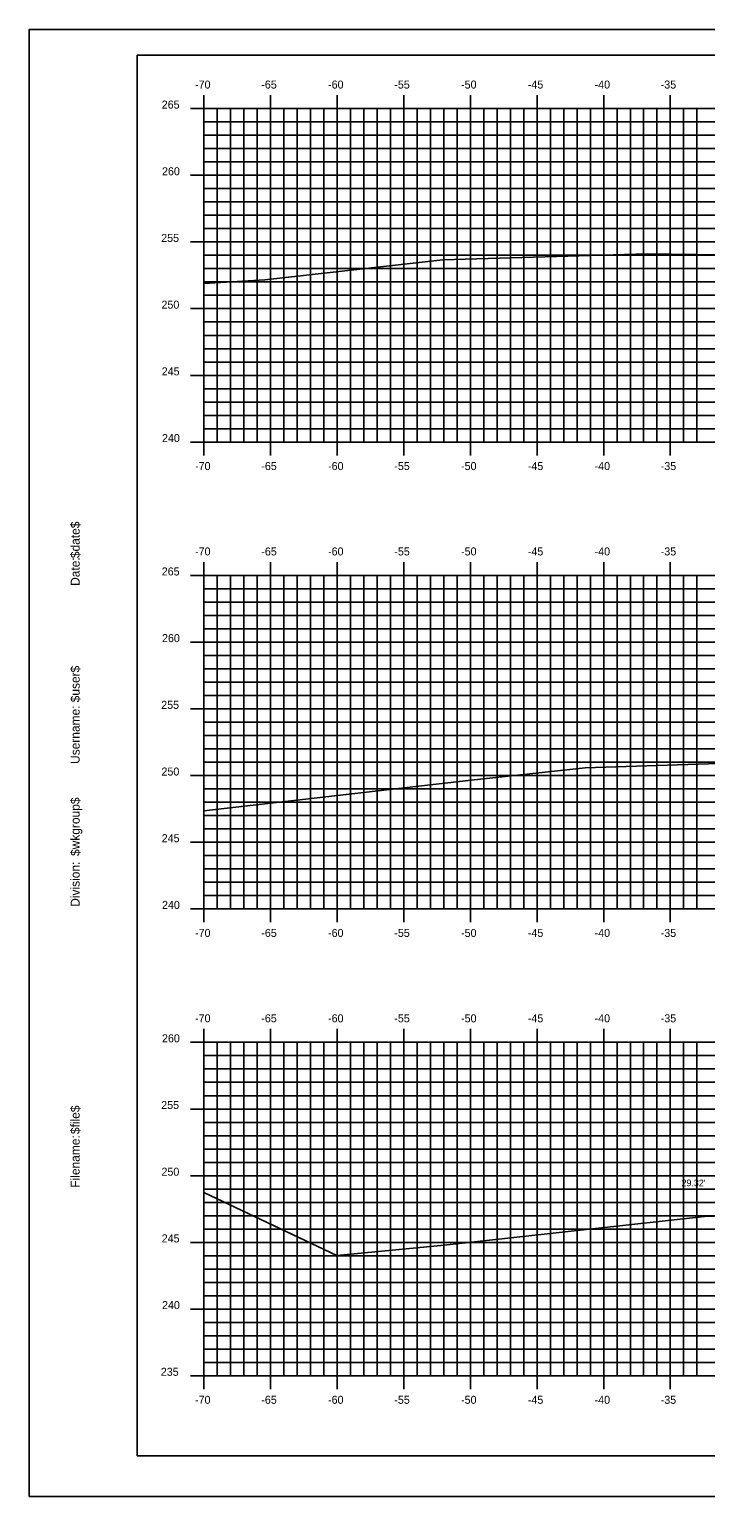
# Model space of a CAD drawing. Extents: x 1160718 to 1173142, y 616002 to 617630.
# Drawn here: x 1170322.8 to 1170373.6, y 616613.9 to 616723.9 of the extents above; entities that cross this region are included whole.
import ezdxf

# ---------------------------------------------------------------- set-up
doc = ezdxf.new("R2010")
doc.units = 0
for name, color, linetype in [('ANNOTATION', 7, 'Continuous'), ('BORDER', 7, 'Continuous'), ('H_V ANNOTATION', 7, 'Continuous'), ('MAJOR', 7, 'Continuous'), ('MINOR', 7, 'Continuous'), ('PLOT BOUNDARY', 7, 'Continuous'), ('S_Roadway_Centerline', 7, 'Continuous')]:
    doc.layers.add(name, color=color, linetype=linetype)

msp = doc.modelspace()

# ---------------------------------------------------------------- linework, layer by layer
at = {"layer": 'BORDER'}
for p, q in [((1170490.91, 616721.93), (1170330.91, 616721.93)), ((1170330.91, 616721.93), (1170330.91, 616616.93)), ((1170330.91, 616616.93), (1170490.91, 616616.93))]:
    msp.add_line(p, q, dxfattribs=at)
at = {"layer": 'MAJOR'}
for p, q in [((1170335.91, 616718.93), (1170335.91, 616717.93)), ((1170340.91, 616718.93), (1170340.91, 616717.93)), ((1170345.91, 616718.93), (1170345.91, 616717.93)), ((1170350.91, 616718.93), (1170350.91, 616717.93)), ((1170355.91, 616718.93), (1170355.91, 616717.93)), ((1170360.91, 616718.93), (1170360.91, 616717.93)), ((1170365.91, 616718.93), (1170365.91, 616717.93)), ((1170370.91, 616718.93), (1170370.91, 616717.93)), ((1170334.91, 616717.93), (1170335.91, 616717.93)), ((1170335.91, 616717.93), (1170475.91, 616717.93)), ((1170335.91, 616692.93), (1170335.91, 616717.93)), ((1170335.91, 616692.93), (1170335.91, 616717.93)), ((1170335.91, 616717.93), (1170475.91, 616717.93)), ((1170340.91, 616692.93), (1170340.91, 616717.93)), ((1170345.91, 616692.93), (1170345.91, 616717.93)), ((1170350.91, 616692.93), (1170350.91, 616717.93)), ((1170355.91, 616692.93), (1170355.91, 616717.93)), ((1170360.91, 616692.93), (1170360.91, 616717.93)), ((1170365.91, 616692.93), (1170365.91, 616717.93)), ((1170370.91, 616692.93), (1170370.91, 616717.93)), ((1170334.91, 616712.93), (1170335.91, 616712.93)), ((1170335.91, 616712.93), (1170475.91, 616712.93)), ((1170334.91, 616707.93), (1170335.91, 616707.93)), ((1170335.91, 616707.93), (1170475.91, 616707.93)), ((1170334.91, 616702.93), (1170335.91, 616702.93)), ((1170335.91, 616702.93), (1170475.91, 616702.93)), ((1170334.91, 616697.93), (1170335.91, 616697.93)), ((1170335.91, 616697.93), (1170475.91, 616697.93)), ((1170334.91, 616692.93), (1170335.91, 616692.93)), ((1170335.91, 616692.93), (1170475.91, 616692.93)), ((1170335.91, 616692.93), (1170475.91, 616692.93)), ((1170335.91, 616691.93), (1170335.91, 616692.93)), ((1170340.91, 616691.93), (1170340.91, 616692.93)), ((1170345.91, 616691.93), (1170345.91, 616692.93)), ((1170350.91, 616691.93), (1170350.91, 616692.93)), ((1170355.91, 616691.93), (1170355.91, 616692.93)), ((1170360.91, 616691.93), (1170360.91, 616692.93)), ((1170365.91, 616691.93), (1170365.91, 616692.93)), ((1170370.91, 616691.93), (1170370.91, 616692.93)), ((1170335.91, 616683.93), (1170335.91, 616682.93)), ((1170340.91, 616683.93), (1170340.91, 616682.93)), ((1170345.91, 616683.93), (1170345.91, 616682.93)), ((1170350.91, 616683.93), (1170350.91, 616682.93)), ((1170355.91, 616683.93), (1170355.91, 616682.93)), ((1170360.91, 616683.93), (1170360.91, 616682.93)), ((1170365.91, 616683.93), (1170365.91, 616682.93)), ((1170370.91, 616683.93), (1170370.91, 616682.93)), ((1170334.91, 616682.93), (1170335.91, 616682.93)), ((1170335.91, 616682.93), (1170475.91, 616682.93)), ((1170335.91, 616657.93), (1170335.91, 616682.93)), ((1170335.91, 616657.93), (1170335.91, 616682.93)), ((1170335.91, 616682.93), (1170475.91, 616682.93)), ((1170340.91, 616657.93), (1170340.91, 616682.93)), ((1170345.91, 616657.93), (1170345.91, 616682.93)), ((1170350.91, 616657.93), (1170350.91, 616682.93)), ((1170355.91, 616657.93), (1170355.91, 616682.93)), ((1170360.91, 616657.93), (1170360.91, 616682.93)), ((1170365.91, 616657.93), (1170365.91, 616682.93)), ((1170370.91, 616657.93), (1170370.91, 616682.93)), ((1170334.91, 616677.93), (1170335.91, 616677.93)), ((1170335.91, 616677.93), (1170475.91, 616677.93)), ((1170334.91, 616672.93), (1170335.91, 616672.93)), ((1170335.91, 616672.93), (1170475.91, 616672.93)), ((1170334.91, 616667.93), (1170335.91, 616667.93)), ((1170335.91, 616667.93), (1170475.91, 616667.93)), ((1170334.91, 616662.93), (1170335.91, 616662.93)), ((1170335.91, 616662.93), (1170475.91, 616662.93)), ((1170334.91, 616657.93), (1170335.91, 616657.93)), ((1170335.91, 616657.93), (1170475.91, 616657.93)), ((1170335.91, 616657.93), (1170475.91, 616657.93)), ((1170335.91, 616656.93), (1170335.91, 616657.93)), ((1170340.91, 616656.93), (1170340.91, 616657.93)), ((1170345.91, 616656.93), (1170345.91, 616657.93)), ((1170350.91, 616656.93), (1170350.91, 616657.93)), ((1170355.91, 616656.93), (1170355.91, 616657.93)), ((1170360.91, 616656.93), (1170360.91, 616657.93)), ((1170365.91, 616656.93), (1170365.91, 616657.93)), ((1170370.91, 616656.93), (1170370.91, 616657.93)), ((1170334.91, 616647.93), (1170335.91, 616647.93)), ((1170335.91, 616648.93), (1170335.91, 616647.93)), ((1170335.91, 616647.93), (1170475.91, 616647.93)), ((1170335.91, 616622.93), (1170335.91, 616647.93)), ((1170335.91, 616622.93), (1170335.91, 616647.93)), ((1170335.91, 616647.93), (1170475.91, 616647.93)), ((1170340.91, 616648.93), (1170340.91, 616647.93)), ((1170340.91, 616622.93), (1170340.91, 616647.93)), ((1170345.91, 616648.93), (1170345.91, 616647.93)), ((1170345.91, 616622.93), (1170345.91, 616647.93)), ((1170350.91, 616648.93), (1170350.91, 616647.93)), ((1170350.91, 616622.93), (1170350.91, 616647.93)), ((1170355.91, 616648.93), (1170355.91, 616647.93)), ((1170355.91, 616622.93), (1170355.91, 616647.93)), ((1170360.91, 616648.93), (1170360.91, 616647.93)), ((1170360.91, 616622.93), (1170360.91, 616647.93)), ((1170365.91, 616648.93), (1170365.91, 616647.93)), ((1170365.91, 616622.93), (1170365.91, 616647.93)), ((1170370.91, 616648.93), (1170370.91, 616647.93)), ((1170370.91, 616622.93), (1170370.91, 616647.93)), ((1170334.91, 616642.93), (1170335.91, 616642.93)), ((1170335.91, 616642.93), (1170475.91, 616642.93)), ((1170334.91, 616637.93), (1170335.91, 616637.93)), ((1170335.91, 616637.93), (1170475.91, 616637.93)), ((1170334.91, 616632.93), (1170335.91, 616632.93)), ((1170335.91, 616632.93), (1170475.91, 616632.93)), ((1170334.91, 616627.93), (1170335.91, 616627.93)), ((1170335.91, 616627.93), (1170475.91, 616627.93)), ((1170334.91, 616622.93), (1170335.91, 616622.93)), ((1170335.91, 616622.93), (1170475.91, 616622.93)), ((1170335.91, 616622.93), (1170475.91, 616622.93)), ((1170335.91, 616621.93), (1170335.91, 616622.93)), ((1170340.91, 616621.93), (1170340.91, 616622.93)), ((1170345.91, 616621.93), (1170345.91, 616622.93)), ((1170350.91, 616621.93), (1170350.91, 616622.93)), ((1170355.91, 616621.93), (1170355.91, 616622.93)), ((1170360.91, 616621.93), (1170360.91, 616622.93)), ((1170365.91, 616621.93), (1170365.91, 616622.93)), ((1170370.91, 616621.93), (1170370.91, 616622.93))]:
    msp.add_line(p, q, dxfattribs=at)
at = {"layer": 'MINOR'}
for p, q in [((1170336.91, 616692.93), (1170336.91, 616717.93)), ((1170337.91, 616692.93), (1170337.91, 616717.93)), ((1170338.91, 616692.93), (1170338.91, 616717.93)), ((1170339.91, 616692.93), (1170339.91, 616717.93)), ((1170341.91, 616692.93), (1170341.91, 616717.93)), ((1170342.91, 616692.93), (1170342.91, 616717.93)), ((1170343.91, 616692.93), (1170343.91, 616717.93)), ((1170344.91, 616692.93), (1170344.91, 616717.93)), ((1170346.91, 616692.93), (1170346.91, 616717.93)), ((1170347.91, 616692.93), (1170347.91, 616717.93)), ((1170348.91, 616692.93), (1170348.91, 616717.93)), ((1170349.91, 616692.93), (1170349.91, 616717.93)), ((1170351.91, 616692.93), (1170351.91, 616717.93)), ((1170352.91, 616692.93), (1170352.91, 616717.93)), ((1170353.91, 616692.93), (1170353.91, 616717.93)), ((1170354.91, 616692.93), (1170354.91, 616717.93)), ((1170356.91, 616692.93), (1170356.91, 616717.93)), ((1170357.91, 616692.93), (1170357.91, 616717.93)), ((1170358.91, 616692.93), (1170358.91, 616717.93)), ((1170359.91, 616692.93), (1170359.91, 616717.93)), ((1170361.91, 616692.93), (1170361.91, 616717.93)), ((1170362.91, 616692.93), (1170362.91, 616717.93)), ((1170363.91, 616692.93), (1170363.91, 616717.93)), ((1170364.91, 616692.93), (1170364.91, 616717.93)), ((1170366.91, 616692.93), (1170366.91, 616717.93)), ((1170367.91, 616692.93), (1170367.91, 616717.93)), ((1170368.91, 616692.93), (1170368.91, 616717.93)), ((1170369.91, 616692.93), (1170369.91, 616717.93)), ((1170371.91, 616692.93), (1170371.91, 616717.93)), ((1170372.91, 616692.93), (1170372.91, 616717.93)), ((1170335.91, 616716.93), (1170475.91, 616716.93)), ((1170335.91, 616716.93), (1170336.91, 616716.93)), ((1170335.91, 616715.93), (1170475.91, 616715.93)), ((1170335.91, 616715.93), (1170336.91, 616715.93)), ((1170335.91, 616714.93), (1170475.91, 616714.93)), ((1170335.91, 616714.93), (1170336.91, 616714.93)), ((1170335.91, 616713.93), (1170475.91, 616713.93)), ((1170335.91, 616713.93), (1170336.91, 616713.93)), ((1170335.91, 616711.93), (1170475.91, 616711.93)), ((1170335.91, 616711.93), (1170336.91, 616711.93)), ((1170335.91, 616710.93), (1170475.91, 616710.93)), ((1170335.91, 616710.93), (1170336.91, 616710.93)), ((1170335.91, 616709.93), (1170475.91, 616709.93)), ((1170335.91, 616709.93), (1170336.91, 616709.93)), ((1170335.91, 616708.93), (1170475.91, 616708.93)), ((1170335.91, 616708.93), (1170336.91, 616708.93)), ((1170335.91, 616706.93), (1170475.91, 616706.93)), ((1170335.91, 616706.93), (1170336.91, 616706.93)), ((1170335.91, 616705.93), (1170475.91, 616705.93)), ((1170335.91, 616705.93), (1170336.91, 616705.93)), ((1170335.91, 616704.93), (1170475.91, 616704.93)), ((1170335.91, 616704.93), (1170336.91, 616704.93)), ((1170335.91, 616703.93), (1170475.91, 616703.93)), ((1170335.91, 616703.93), (1170336.91, 616703.93)), ((1170335.91, 616701.93), (1170475.91, 616701.93)), ((1170335.91, 616701.93), (1170336.91, 616701.93)), ((1170335.91, 616700.93), (1170475.91, 616700.93)), ((1170335.91, 616700.93), (1170336.91, 616700.93)), ((1170335.91, 616699.93), (1170475.91, 616699.93)), ((1170335.91, 616699.93), (1170336.91, 616699.93)), ((1170335.91, 616698.93), (1170475.91, 616698.93)), ((1170335.91, 616698.93), (1170336.91, 616698.93)), ((1170335.91, 616696.93), (1170475.91, 616696.93)), ((1170335.91, 616696.93), (1170336.91, 616696.93)), ((1170335.91, 616695.93), (1170475.91, 616695.93)), ((1170335.91, 616695.93), (1170336.91, 616695.93)), ((1170335.91, 616694.93), (1170475.91, 616694.93)), ((1170335.91, 616694.93), (1170336.91, 616694.93)), ((1170335.91, 616693.93), (1170475.91, 616693.93)), ((1170335.91, 616693.93), (1170336.91, 616693.93)), ((1170336.91, 616657.93), (1170336.91, 616682.93)), ((1170337.91, 616657.93), (1170337.91, 616682.93)), ((1170338.91, 616657.93), (1170338.91, 616682.93)), ((1170339.91, 616657.93), (1170339.91, 616682.93)), ((1170341.91, 616657.93), (1170341.91, 616682.93)), ((1170342.91, 616657.93), (1170342.91, 616682.93)), ((1170343.91, 616657.93), (1170343.91, 616682.93)), ((1170344.91, 616657.93), (1170344.91, 616682.93)), ((1170346.91, 616657.93), (1170346.91, 616682.93)), ((1170347.91, 616657.93), (1170347.91, 616682.93)), ((1170348.91, 616657.93), (1170348.91, 616682.93)), ((1170349.91, 616657.93), (1170349.91, 616682.93)), ((1170351.91, 616657.93), (1170351.91, 616682.93)), ((1170352.91, 616657.93), (1170352.91, 616682.93)), ((1170353.91, 616657.93), (1170353.91, 616682.93)), ((1170354.91, 616657.93), (1170354.91, 616682.93)), ((1170356.91, 616657.93), (1170356.91, 616682.93)), ((1170357.91, 616657.93), (1170357.91, 616682.93)), ((1170358.91, 616657.93), (1170358.91, 616682.93)), ((1170359.91, 616657.93), (1170359.91, 616682.93)), ((1170361.91, 616657.93), (1170361.91, 616682.93)), ((1170362.91, 616657.93), (1170362.91, 616682.93)), ((1170363.91, 616657.93), (1170363.91, 616682.93)), ((1170364.91, 616657.93), (1170364.91, 616682.93)), ((1170366.91, 616657.93), (1170366.91, 616682.93)), ((1170367.91, 616657.93), (1170367.91, 616682.93)), ((1170368.91, 616657.93), (1170368.91, 616682.93)), ((1170369.91, 616657.93), (1170369.91, 616682.93)), ((1170371.91, 616657.93), (1170371.91, 616682.93)), ((1170372.91, 616657.93), (1170372.91, 616682.93)), ((1170335.91, 616681.93), (1170475.91, 616681.93)), ((1170335.91, 616681.93), (1170336.91, 616681.93)), ((1170335.91, 616680.93), (1170475.91, 616680.93)), ((1170335.91, 616680.93), (1170336.91, 616680.93)), ((1170335.91, 616679.93), (1170475.91, 616679.93)), ((1170335.91, 616679.93), (1170336.91, 616679.93)), ((1170335.91, 616678.93), (1170475.91, 616678.93)), ((1170335.91, 616678.93), (1170336.91, 616678.93)), ((1170335.91, 616676.93), (1170475.91, 616676.93)), ((1170335.91, 616676.93), (1170336.91, 616676.93)), ((1170335.91, 616675.93), (1170475.91, 616675.93)), ((1170335.91, 616675.93), (1170336.91, 616675.93)), ((1170335.91, 616674.93), (1170475.91, 616674.93)), ((1170335.91, 616674.93), (1170336.91, 616674.93)), ((1170335.91, 616673.93), (1170475.91, 616673.93)), ((1170335.91, 616673.93), (1170336.91, 616673.93)), ((1170335.91, 616671.93), (1170475.91, 616671.93)), ((1170335.91, 616671.93), (1170336.91, 616671.93)), ((1170335.91, 616670.93), (1170475.91, 616670.93)), ((1170335.91, 616670.93), (1170336.91, 616670.93)), ((1170335.91, 616669.93), (1170475.91, 616669.93)), ((1170335.91, 616669.93), (1170336.91, 616669.93)), ((1170335.91, 616668.93), (1170475.91, 616668.93)), ((1170335.91, 616668.93), (1170336.91, 616668.93)), ((1170335.91, 616666.93), (1170475.91, 616666.93)), ((1170335.91, 616666.93), (1170336.91, 616666.93)), ((1170335.91, 616665.93), (1170475.91, 616665.93)), ((1170335.91, 616665.93), (1170336.91, 616665.93)), ((1170335.91, 616664.93), (1170475.91, 616664.93)), ((1170335.91, 616664.93), (1170336.91, 616664.93)), ((1170335.91, 616663.93), (1170475.91, 616663.93)), ((1170335.91, 616663.93), (1170336.91, 616663.93)), ((1170335.91, 616661.93), (1170475.91, 616661.93)), ((1170335.91, 616661.93), (1170336.91, 616661.93)), ((1170335.91, 616660.93), (1170475.91, 616660.93)), ((1170335.91, 616660.93), (1170336.91, 616660.93)), ((1170335.91, 616659.93), (1170475.91, 616659.93)), ((1170335.91, 616659.93), (1170336.91, 616659.93)), ((1170335.91, 616658.93), (1170475.91, 616658.93)), ((1170335.91, 616658.93), (1170336.91, 616658.93)), ((1170336.91, 616622.93), (1170336.91, 616647.93)), ((1170337.91, 616622.93), (1170337.91, 616647.93)), ((1170338.91, 616622.93), (1170338.91, 616647.93)), ((1170339.91, 616622.93), (1170339.91, 616647.93)), ((1170341.91, 616622.93), (1170341.91, 616647.93)), ((1170342.91, 616622.93), (1170342.91, 616647.93)), ((1170343.91, 616622.93), (1170343.91, 616647.93)), ((1170344.91, 616622.93), (1170344.91, 616647.93)), ((1170346.91, 616622.93), (1170346.91, 616647.93)), ((1170347.91, 616622.93), (1170347.91, 616647.93)), ((1170348.91, 616622.93), (1170348.91, 616647.93)), ((1170349.91, 616622.93), (1170349.91, 616647.93)), ((1170351.91, 616622.93), (1170351.91, 616647.93)), ((1170352.91, 616622.93), (1170352.91, 616647.93)), ((1170353.91, 616622.93), (1170353.91, 616647.93)), ((1170354.91, 616622.93), (1170354.91, 616647.93)), ((1170356.91, 616622.93), (1170356.91, 616647.93)), ((1170357.91, 616622.93), (1170357.91, 616647.93)), ((1170358.91, 616622.93), (1170358.91, 616647.93)), ((1170359.91, 616622.93), (1170359.91, 616647.93)), ((1170361.91, 616622.93), (1170361.91, 616647.93)), ((1170362.91, 616622.93), (1170362.91, 616647.93)), ((1170363.91, 616622.93), (1170363.91, 616647.93)), ((1170364.91, 616622.93), (1170364.91, 616647.93)), ((1170366.91, 616622.93), (1170366.91, 616647.93)), ((1170367.91, 616622.93), (1170367.91, 616647.93)), ((1170368.91, 616622.93), (1170368.91, 616647.93)), ((1170369.91, 616622.93), (1170369.91, 616647.93)), ((1170371.91, 616622.93), (1170371.91, 616647.93)), ((1170372.91, 616622.93), (1170372.91, 616647.93)), ((1170335.91, 616646.93), (1170475.91, 616646.93)), ((1170335.91, 616646.93), (1170336.91, 616646.93)), ((1170335.91, 616645.93), (1170475.91, 616645.93)), ((1170335.91, 616645.93), (1170336.91, 616645.93)), ((1170335.91, 616644.93), (1170475.91, 616644.93)), ((1170335.91, 616644.93), (1170336.91, 616644.93)), ((1170335.91, 616643.93), (1170475.91, 616643.93)), ((1170335.91, 616643.93), (1170336.91, 616643.93)), ((1170335.91, 616641.93), (1170475.91, 616641.93)), ((1170335.91, 616641.93), (1170336.91, 616641.93)), ((1170335.91, 616640.93), (1170475.91, 616640.93)), ((1170335.91, 616640.93), (1170336.91, 616640.93)), ((1170335.91, 616639.93), (1170475.91, 616639.93)), ((1170335.91, 616639.93), (1170336.91, 616639.93)), ((1170335.91, 616638.93), (1170475.91, 616638.93)), ((1170335.91, 616638.93), (1170336.91, 616638.93)), ((1170335.91, 616636.93), (1170475.91, 616636.93)), ((1170335.91, 616636.93), (1170336.91, 616636.93)), ((1170335.91, 616635.93), (1170475.91, 616635.93)), ((1170335.91, 616635.93), (1170336.91, 616635.93)), ((1170335.91, 616634.93), (1170475.91, 616634.93)), ((1170335.91, 616634.93), (1170336.91, 616634.93)), ((1170335.91, 616633.93), (1170475.91, 616633.93)), ((1170335.91, 616633.93), (1170336.91, 616633.93)), ((1170335.91, 616631.93), (1170475.91, 616631.93)), ((1170335.91, 616631.93), (1170336.91, 616631.93)), ((1170335.91, 616630.93), (1170475.91, 616630.93)), ((1170335.91, 616630.93), (1170336.91, 616630.93)), ((1170335.91, 616629.93), (1170475.91, 616629.93)), ((1170335.91, 616629.93), (1170336.91, 616629.93)), ((1170335.91, 616628.93), (1170475.91, 616628.93)), ((1170335.91, 616628.93), (1170336.91, 616628.93)), ((1170335.91, 616626.93), (1170475.91, 616626.93)), ((1170335.91, 616626.93), (1170336.91, 616626.93)), ((1170335.91, 616625.93), (1170475.91, 616625.93)), ((1170335.91, 616625.93), (1170336.91, 616625.93)), ((1170335.91, 616624.93), (1170475.91, 616624.93)), ((1170335.91, 616624.93), (1170336.91, 616624.93)), ((1170335.91, 616623.93), (1170475.91, 616623.93)), ((1170335.91, 616623.93), (1170336.91, 616623.93))]:
    msp.add_line(p, q, dxfattribs=at)
at = {"layer": 'PLOT BOUNDARY'}
msp.add_lwpolyline([(1170322.81, 616613.87), (1170492.81, 616613.87), (1170492.81, 616723.87), (1170322.81, 616723.87)], close=True, dxfattribs=at)
at = {"layer": 'S_Roadway_Centerline'}
for points in [[(1170335.91, 616704.81), (1170340.48, 616705.1), (1170353.83, 616706.6), (1170369.17, 616707.04), (1170383.79, 616706.83), (1170397.53, 616706.97), (1170408.06, 616706.84), (1170431.31, 616706.09), (1170436.79, 616705.9), (1170444.73, 616703.69), (1170447.41, 616702.85), (1170450.3, 616703.6), (1170461.42, 616706.92), (1170461.84, 616707), (1170461.98, 616707.03), (1170462.09, 616707.05), (1170462.47, 616707.11), (1170463.3, 616707.23), (1170464.21, 616707.26), (1170466.11, 616707.31), (1170475.91, 616707.56)], [(1170335.91, 616665.29), (1170355.74, 616667.56), (1170364.53, 616668.51), (1170379.92, 616669.01), (1170393.06, 616669.52), (1170403.59, 616669.54), (1170412.45, 616669.62), (1170437.38, 616669.58), (1170441.97, 616669.45), (1170452.74, 616667.35), (1170453.68, 616667.09), (1170468.66, 616671.3), (1170468.91, 616671.38), (1170468.98, 616671.39), (1170469.01, 616671.4), (1170470.06, 616671.65), (1170470.43, 616671.73), (1170472.11, 616671.81), (1170473.23, 616671.87), (1170475.91, 616671.94)], [(1170335.91, 616636.66), (1170345.9, 616631.94), (1170353.93, 616632.72), (1170373.47, 616634.86), (1170388.24, 616635.38), (1170395.36, 616635.26), (1170409.2, 616634.66), (1170423.52, 616634.32), (1170436.71, 616633.88)]]:
    msp.add_lwpolyline(points, dxfattribs=at)

# ---------------------------------------------------------------- texts
at = {"layer": 'ANNOTATION'}
msp.add_text("29.32'", height=0.5, dxfattribs=at).set_placement((1170371.75, 616637.14))
at = {"layer": 'BORDER'}
for s, p in [('$date$', (1170326.59, 616684.23)), ('Date:', (1170326.59, 616682.15)), ('$user$', (1170326.59, 616673.42)), ('Username:', (1170326.59, 616668.8)), ('$wkgroup$', (1170326.59, 616661.9)), ('Division:', (1170326.59, 616658.09)), ('$file$', (1170326.59, 616641.05)), ('Filename:', (1170326.59, 616637.03))]:
    msp.add_text(s, height=0.67, rotation=90, dxfattribs=at).set_placement(p)
at = {"layer": 'H_V ANNOTATION'}
for s, p in [('-70', (1170335.25, 616719.43)), ('-65', (1170340.22, 616719.43)), ('-60', (1170345.23, 616719.43)), ('-55', (1170350.2, 616719.43)), ('-50', (1170355.21, 616719.43)), ('-45', (1170360.22, 616719.43)), ('-40', (1170365.23, 616719.43)), ('-35', (1170370.19, 616719.43)), ('265', (1170332.75, 616717.93)), ('260', (1170332.77, 616712.93)), ('255', (1170332.71, 616707.93)), ('250', (1170332.73, 616702.93)), ('245', (1170332.75, 616697.93)), ('240', (1170332.77, 616692.93)), ('-70', (1170335.25, 616690.83)), ('-65', (1170340.22, 616690.83)), ('-60', (1170345.23, 616690.83)), ('-55', (1170350.2, 616690.83)), ('-50', (1170355.21, 616690.83)), ('-45', (1170360.22, 616690.83)), ('-40', (1170365.23, 616690.83)), ('-35', (1170370.19, 616690.83)), ('-70', (1170335.25, 616684.43)), ('-65', (1170340.22, 616684.43)), ('-60', (1170345.23, 616684.43)), ('-55', (1170350.2, 616684.43)), ('-50', (1170355.21, 616684.43)), ('-45', (1170360.22, 616684.43)), ('-40', (1170365.23, 616684.43)), ('-35', (1170370.19, 616684.43)), ('265', (1170332.75, 616682.93)), ('260', (1170332.77, 616677.93)), ('255', (1170332.71, 616672.93)), ('250', (1170332.73, 616667.93)), ('245', (1170332.75, 616662.93)), ('240', (1170332.77, 616657.93)), ('-70', (1170335.25, 616655.83)), ('-65', (1170340.22, 616655.83)), ('-60', (1170345.23, 616655.83)), ('-55', (1170350.2, 616655.83)), ('-50', (1170355.21, 616655.83)), ('-45', (1170360.22, 616655.83)), ('-40', (1170365.23, 616655.83)), ('-35', (1170370.19, 616655.83)), ('-70', (1170335.25, 616649.43)), ('-65', (1170340.22, 616649.43)), ('-60', (1170345.23, 616649.43)), ('-55', (1170350.2, 616649.43)), ('-50', (1170355.21, 616649.43)), ('-45', (1170360.22, 616649.43)), ('-40', (1170365.23, 616649.43)), ('-35', (1170370.19, 616649.43)), ('260', (1170332.77, 616647.93)), ('255', (1170332.71, 616642.93)), ('250', (1170332.73, 616637.93)), ('245', (1170332.75, 616632.93)), ('240', (1170332.77, 616627.93)), ('235', (1170332.68, 616622.93)), ('-70', (1170335.25, 616620.83)), ('-65', (1170340.22, 616620.83)), ('-60', (1170345.23, 616620.83)), ('-55', (1170350.2, 616620.83)), ('-50', (1170355.21, 616620.83)), ('-45', (1170360.22, 616620.83)), ('-40', (1170365.23, 616620.83)), ('-35', (1170370.19, 616620.83))]:
    msp.add_text(s, height=0.6, dxfattribs=at).set_placement(p)

doc.saveas('drawing.dxf')
